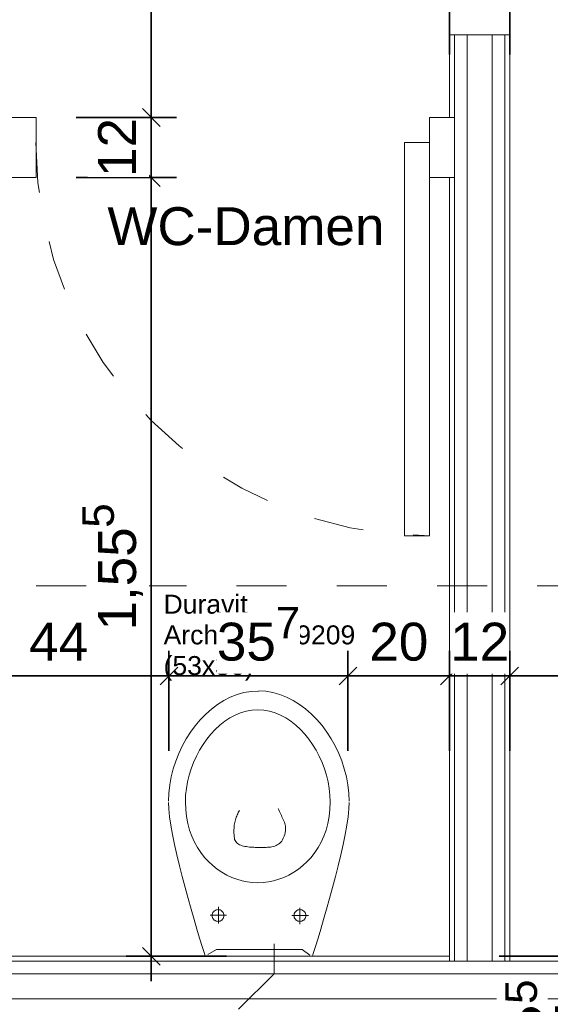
# Model space of a CAD drawing. Header units: metres. Extents: x -13 to 93, y -119 to 25.
# Tile 679 of 705: x 31.14 to 32.2, y -25.29 to -23.32. Entities that reach past the tile are written whole.
import ezdxf

# ---------------------------------------------------------------- set-up
doc = ezdxf.new("R2010")
doc.units = ezdxf.units.M
doc.header["$LTSCALE"] = 0.00508
doc.header["$PDMODE"] = 1
doc.header["$PDSIZE"] = -2
doc.linetypes.add('STYLE_05', pattern=[0.19684, 0.069505, -0.127335])
doc.linetypes.add('STYLE_06', pattern=[1.0537, 0.590515, -0.19684, 0.069505, -0.19684])
doc.layers.get('0').update_dxf_attribs({"lineweight": 18})
for name, color, linetype, lineweight in [('3-4-0 Innenwände', 7, 'Continuous', 35), ('3-4-2-2 NTragIW GK', 7, 'Continuous', 35), ('3-4-4 ITüren', 7, 'Continuous', 25), ('3-4-5 IWBekleidungen', 7, 'Continuous', 25), ('4-1-1 Abwasseranlgn', 7, 'Continuous', 25), ('4-1-2-1 Sanitärobjekte', 7, 'Continuous', 25), ('Bemaßung', 7, 'Continuous', 18), ('Plan-Achsen-Fassade', 1, 'STYLE_06', 18), ('Plan-Text', 7, 'Continuous', 13), ('Plan-Text-Kerne', 7, 'Continuous', 13)]:
    doc.layers.add(name, color=color, linetype=linetype, lineweight=lineweight)
doc.layers.get('0').freeze()
doc.styles.add('Arial', font='ARIAL.TTF')
doc.dimstyles.new('MTZ_200', dxfattribs={"dimtxt": 0.075762, "dimasz": 0.000706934, "dimexe": 0.001, "dimexo": 0.003, "dimgap": 0.0001, "dimtad": 1, "dimdec": 4, "dimzin": 11, "dimtxsty": 'Arial', "dimblk": 'VW_SLASH', "dimcen": 0, "dimdle": 0.001, "dimazin": 0, "dimtfac": 1, "dimtdec": 4, "dimtix": 1, "dimtmove": 0, "dimatfit": 0, "dimldrblk": 'VW_FILLEDARROW', "dimfxl": 0, "dimfrac": 2, "dimtolj": 1, "dimtzin": 11, "dimarcsym": 0})

# ---------------------------------------------------------------- blocks, each defined once
blk = doc.blocks.new('*U73')
at = {"layer": '4-1-2-1 Sanitärobjekte', "color": 7, "lineweight": 18}
for p, q in [((-0.07, 0.5107), (-0.057, 0.5173)), ((-0.057, 0.5173), (-0.0435, 0.5226)), ((-0.0435, 0.5226), (-0.0297, 0.5265)), ((-0.0297, 0.5265), (-0.0155, 0.5289)), ((-0.0155, 0.5289), (-0.001, 0.5297)), ((0.0138, 0.5292), (-0.0006, 0.53)), ((0.0281, 0.5268), (0.0138, 0.5292)), ((0.042, 0.5229), (0.0281, 0.5268)), ((0.0555, 0.5175), (0.042, 0.5229)), ((0.0686, 0.5109), (0.0555, 0.5175)), ((-0.106, 0.4836), (-0.0946, 0.4938)), ((-0.0946, 0.4938), (-0.0826, 0.5028)), ((-0.0826, 0.5028), (-0.07, 0.5107)), ((-0.0137, 0.4917), (-0.0252, 0.4896)), ((-0.002, 0.4924), (-0.0137, 0.4917)), ((-0.002, 0.4924), (0.0097, 0.4917)), ((0.0097, 0.4917), (0.0211, 0.4896)), ((0.0813, 0.503), (0.0686, 0.5109)), ((0.0934, 0.4939), (0.0813, 0.503)), ((0.105, 0.4838), (0.0934, 0.4939)), ((-0.127, 0.4605), (-0.1168, 0.4725)), ((-0.1168, 0.4725), (-0.106, 0.4836)), ((-0.0578, 0.476), (-0.0679, 0.4693)), ((-0.0473, 0.4817), (-0.0578, 0.476)), ((-0.0364, 0.4862), (-0.0473, 0.4817)), ((-0.0252, 0.4896), (-0.0364, 0.4862)), ((0.0211, 0.4896), (0.0323, 0.4862)), ((0.0323, 0.4862), (0.0432, 0.4817)), ((0.0432, 0.4817), (0.0537, 0.476)), ((0.0537, 0.476), (0.0639, 0.4693)), ((0.1159, 0.4727), (0.105, 0.4838)), ((0.1261, 0.4607), (0.1159, 0.4727)), ((-0.1364, 0.4477), (-0.127, 0.4605)), ((-0.0869, 0.453), (-0.0956, 0.4436)), ((-0.0776, 0.4616), (-0.0869, 0.453)), ((-0.0679, 0.4693), (-0.0776, 0.4616)), ((0.0639, 0.4693), (0.0736, 0.4616)), ((0.0736, 0.4616), (0.0828, 0.453)), ((0.0828, 0.453), (0.0915, 0.4436)), ((0.1357, 0.4478), (0.1261, 0.4607)), ((-0.1528, 0.4199), (-0.145, 0.4341)), ((-0.145, 0.4341), (-0.1364, 0.4477)), ((-0.1037, 0.4335), (-0.1113, 0.4227)), ((-0.0956, 0.4436), (-0.1037, 0.4335)), ((0.0915, 0.4436), (0.0997, 0.4335)), ((0.0997, 0.4335), (0.1073, 0.4227)), ((0.1444, 0.4342), (0.1357, 0.4478)), ((0.1523, 0.42), (0.1444, 0.4342)), ((-0.1597, 0.4052), (-0.1528, 0.4199)), ((-0.1113, 0.4227), (-0.1183, 0.4113)), ((0.1073, 0.4227), (0.1142, 0.4113)), ((0.1594, 0.4052), (0.1523, 0.42)), ((-0.1657, 0.3899), (-0.1597, 0.4052)), ((-0.1245, 0.3994), (-0.1301, 0.3871)), ((-0.1183, 0.4113), (-0.1245, 0.3994)), ((0.1142, 0.4113), (0.1205, 0.3994)), ((0.1205, 0.3994), (0.1261, 0.3871)), ((0.1655, 0.39), (0.1594, 0.4052)), ((-0.1747, 0.3583), (-0.1707, 0.3743)), ((-0.1707, 0.3743), (-0.1657, 0.3899)), ((-0.1349, 0.3744), (-0.139, 0.3614)), ((-0.1301, 0.3871), (-0.1349, 0.3744)), ((0.1261, 0.3871), (0.1309, 0.3744)), ((0.1309, 0.3744), (0.1349, 0.3614)), ((0.1705, 0.3743), (0.1655, 0.39)), ((0.1746, 0.3583), (0.1705, 0.3743)), ((-0.1776, 0.3421), (-0.1747, 0.3583)), ((-0.139, 0.3614), (-0.1422, 0.3483)), ((0.1349, 0.3614), (0.1381, 0.3483)), ((0.1776, 0.3422), (0.1746, 0.3583)), ((-0.1794, 0.3258), (-0.1776, 0.3421)), ((-0.1445, 0.335), (-0.146, 0.3217)), ((-0.1422, 0.3483), (-0.1445, 0.335)), ((0.1381, 0.3483), (0.1405, 0.335)), ((0.1405, 0.335), (0.1419, 0.3217)), ((0.1794, 0.3258), (0.1776, 0.3422)), ((-0.18, 0.3095), (-0.1794, 0.3258)), ((-0.146, 0.3217), (-0.1464, 0.3084)), ((0.1419, 0.3217), (0.1424, 0.3084)), ((0.18, 0.3095), (0.1794, 0.3258)), ((-0.18, 0.3074), (-0.1794, 0.2942)), ((-0.1464, 0.3084), (-0.1459, 0.2933)), ((0.0386, 0.2953), (0.0398, 0.2922)), ((0.1424, 0.3084), (0.1418, 0.2933)), ((0.18, 0.3074), (0.1794, 0.2942)), ((-0.1794, 0.2942), (-0.1779, 0.2788)), ((-0.1779, 0.2788), (-0.1753, 0.2617)), ((-0.1459, 0.2933), (-0.1443, 0.2789)), ((-0.1443, 0.2789), (-0.1417, 0.2651)), ((-0.0458, 0.2751), (-0.045, 0.2776)), ((-0.045, 0.2776), (-0.0441, 0.28)), ((-0.0441, 0.28), (-0.0431, 0.2824)), ((-0.0431, 0.2824), (-0.0421, 0.2847)), ((-0.0421, 0.2847), (-0.041, 0.2869)), ((-0.041, 0.2869), (-0.0398, 0.2891)), ((-0.0398, 0.2891), (-0.0386, 0.2913)), ((0.0398, 0.2922), (0.041, 0.2892)), ((0.041, 0.2892), (0.0423, 0.2864)), ((0.0423, 0.2864), (0.0436, 0.2836)), ((0.0436, 0.2836), (0.0449, 0.2809)), ((0.0449, 0.2809), (0.0462, 0.2783)), ((0.0462, 0.2783), (0.0475, 0.2757)), ((0.0475, 0.2757), (0.0487, 0.2731)), ((0.1402, 0.2789), (0.1376, 0.2651)), ((0.1418, 0.2933), (0.1402, 0.2789)), ((0.1779, 0.2788), (0.1753, 0.2617)), ((0.1794, 0.2942), (0.1779, 0.2788)), ((-0.1753, 0.2617), (-0.172, 0.2431)), ((-0.1417, 0.2651), (-0.1381, 0.2521)), ((-0.0497, 0.2526), (-0.0495, 0.2557)), ((-0.0495, 0.2557), (-0.0492, 0.2587)), ((-0.0492, 0.2587), (-0.0489, 0.2617)), ((-0.0489, 0.2617), (-0.0485, 0.2645)), ((-0.0485, 0.2645), (-0.0479, 0.2673)), ((-0.0479, 0.2673), (-0.0473, 0.27)), ((-0.0473, 0.27), (-0.0466, 0.2726)), ((-0.0466, 0.2726), (-0.0458, 0.2751)), ((0.0487, 0.2731), (0.0499, 0.2705)), ((0.0499, 0.2705), (0.0509, 0.2679)), ((0.0509, 0.2679), (0.0517, 0.2652)), ((0.0517, 0.2652), (0.0524, 0.2625)), ((0.0524, 0.2625), (0.0529, 0.2597)), ((0.0529, 0.2597), (0.0532, 0.2567)), ((0.0532, 0.2567), (0.0532, 0.2537)), ((0.1376, 0.2651), (0.1341, 0.2521)), ((0.1753, 0.2617), (0.172, 0.2431)), ((-0.172, 0.2431), (-0.168, 0.2232)), ((-0.1381, 0.2521), (-0.1337, 0.2397)), ((-0.1337, 0.2397), (-0.1284, 0.2281)), ((-0.0497, 0.2494), (-0.0497, 0.2526)), ((-0.0497, 0.2461), (-0.0497, 0.2494)), ((-0.0495, 0.2428), (-0.0497, 0.2461)), ((-0.0492, 0.2393), (-0.0495, 0.2428)), ((-0.0488, 0.2357), (-0.0492, 0.2393)), ((0.0504, 0.2397), (0.0488, 0.2357)), ((0.0516, 0.2435), (0.0504, 0.2397)), ((0.0525, 0.2471), (0.0516, 0.2435)), ((0.053, 0.2505), (0.0525, 0.2471)), ((0.0532, 0.2537), (0.053, 0.2505)), ((0.1296, 0.2397), (0.1244, 0.2281)), ((0.1341, 0.2521), (0.1296, 0.2397)), ((0.172, 0.2431), (0.168, 0.2232)), ((-0.168, 0.2232), (-0.1634, 0.2024)), ((-0.1284, 0.2281), (-0.1224, 0.2172)), ((-0.1224, 0.2172), (-0.1157, 0.207)), ((-0.0483, 0.2332), (-0.0488, 0.2357)), ((-0.0474, 0.231), (-0.0483, 0.2332)), ((-0.0462, 0.229), (-0.0474, 0.231)), ((-0.0447, 0.2272), (-0.0462, 0.229)), ((-0.0429, 0.2256), (-0.0447, 0.2272)), ((-0.0408, 0.2242), (-0.0429, 0.2256)), ((-0.0386, 0.2229), (-0.0408, 0.2242)), ((-0.0361, 0.2219), (-0.0386, 0.2229)), ((-0.0335, 0.2209), (-0.0361, 0.2219)), ((-0.0307, 0.2202), (-0.0335, 0.2209)), ((-0.0279, 0.2195), (-0.0307, 0.2202)), ((-0.0249, 0.219), (-0.0279, 0.2195)), ((-0.0219, 0.2185), (-0.0249, 0.219)), ((-0.0189, 0.2182), (-0.0219, 0.2185)), ((-0.0159, 0.2179), (-0.0189, 0.2182)), ((-0.0129, 0.2177), (-0.0159, 0.2179)), ((-0.01, 0.2176), (-0.0129, 0.2177)), ((-0.0072, 0.2175), (-0.01, 0.2176)), ((-0.0046, 0.2175), (-0.0072, 0.2175)), ((-0.002, 0.2175), (-0.0046, 0.2175)), ((0.0005, 0.2175), (-0.002, 0.2175)), ((0.0031, 0.2174), (0.0005, 0.2175)), ((0.0058, 0.2174), (0.0031, 0.2174)), ((0.0086, 0.2174), (0.0058, 0.2174)), ((0.0115, 0.2174), (0.0086, 0.2174)), ((0.0144, 0.2174), (0.0115, 0.2174)), ((0.0173, 0.2176), (0.0144, 0.2174)), ((0.0203, 0.2178), (0.0173, 0.2176)), ((0.0232, 0.2181), (0.0203, 0.2178)), ((0.0261, 0.2186), (0.0232, 0.2181)), ((0.0289, 0.2193), (0.0261, 0.2186)), ((0.0316, 0.2201), (0.0289, 0.2193)), ((0.0343, 0.2211), (0.0316, 0.2201)), ((0.0369, 0.2224), (0.0343, 0.2211)), ((0.0393, 0.2239), (0.0369, 0.2224)), ((0.0416, 0.2256), (0.0393, 0.2239)), ((0.0437, 0.2277), (0.0416, 0.2256)), ((0.0456, 0.23), (0.0437, 0.2277)), ((0.0473, 0.2327), (0.0456, 0.23)), ((0.0488, 0.2357), (0.0473, 0.2327)), ((0.1184, 0.2172), (0.1116, 0.207)), ((0.1244, 0.2281), (0.1184, 0.2172)), ((0.168, 0.2232), (0.1634, 0.2024)), ((-0.1634, 0.2024), (-0.1582, 0.1809)), ((-0.1157, 0.207), (-0.1083, 0.1976)), ((-0.1083, 0.1976), (-0.1004, 0.189)), ((0.1043, 0.1976), (0.0963, 0.189)), ((0.1116, 0.207), (0.1043, 0.1976)), ((0.1634, 0.2024), (0.1582, 0.1809)), ((-0.1582, 0.1809), (-0.1528, 0.1591)), ((-0.1004, 0.189), (-0.0919, 0.1811)), ((-0.0919, 0.1811), (-0.083, 0.174)), ((0.0879, 0.1811), (0.0789, 0.174)), ((0.0963, 0.189), (0.0879, 0.1811)), ((0.1582, 0.1809), (0.1528, 0.1591)), ((-0.1528, 0.1591), (-0.147, 0.1372)), ((-0.083, 0.174), (-0.0737, 0.1677)), ((-0.0737, 0.1677), (-0.064, 0.1622)), ((-0.064, 0.1622), (-0.054, 0.1575)), ((-0.054, 0.1575), (-0.0439, 0.1537)), ((0.05, 0.1575), (0.0398, 0.1537)), ((0.0599, 0.1622), (0.05, 0.1575)), ((0.0696, 0.1677), (0.0599, 0.1622)), ((0.0789, 0.174), (0.0696, 0.1677)), ((0.1528, 0.1591), (0.147, 0.1372)), ((-0.0439, 0.1537), (-0.0335, 0.1507)), ((-0.0335, 0.1507), (-0.023, 0.1485)), ((-0.023, 0.1485), (-0.0125, 0.1472)), ((-0.0125, 0.1472), (-0.002, 0.1468)), ((0.0085, 0.1472), (-0.002, 0.1468)), ((0.019, 0.1485), (0.0085, 0.1472)), ((0.0294, 0.1507), (0.019, 0.1485)), ((0.0398, 0.1537), (0.0294, 0.1507)), ((-0.147, 0.1372), (-0.1411, 0.1154)), ((0.147, 0.1372), (0.1411, 0.1154)), ((-0.1411, 0.1154), (-0.1351, 0.0942)), ((-0.0803, 0.0989), (-0.0803, 0.0658)), ((0.1411, 0.1154), (0.1351, 0.0942)), ((-0.1351, 0.0942), (-0.1293, 0.0737)), ((-0.0648, 0.0822), (-0.097, 0.0822)), ((-0.0929, 0.0835), (-0.0931, 0.0814)), ((-0.0931, 0.0814), (-0.0929, 0.0794)), ((-0.0924, 0.0854), (-0.0929, 0.0835)), ((-0.0929, 0.0794), (-0.0924, 0.0774)), ((-0.0915, 0.0873), (-0.0924, 0.0854)), ((-0.0903, 0.089), (-0.0915, 0.0873)), ((-0.0889, 0.0904), (-0.0903, 0.089)), ((-0.0872, 0.0916), (-0.0889, 0.0904)), ((-0.0853, 0.0925), (-0.0872, 0.0916)), ((-0.0833, 0.093), (-0.0853, 0.0925)), ((-0.0813, 0.0932), (-0.0833, 0.093)), ((-0.0792, 0.093), (-0.0813, 0.0932)), ((-0.0772, 0.0925), (-0.0792, 0.093)), ((-0.0754, 0.0916), (-0.0772, 0.0925)), ((-0.0737, 0.0904), (-0.0754, 0.0916)), ((-0.0722, 0.089), (-0.0737, 0.0904)), ((-0.071, 0.0873), (-0.0722, 0.089)), ((-0.0702, 0.0854), (-0.071, 0.0873)), ((-0.0696, 0.0835), (-0.0702, 0.0854)), ((-0.0702, 0.0774), (-0.0696, 0.0794)), ((-0.0695, 0.0814), (-0.0696, 0.0835)), ((-0.0696, 0.0794), (-0.0695, 0.0814)), ((0.0988, 0.0812), (0.0655, 0.0812)), ((0.0703, 0.0835), (0.0701, 0.0814)), ((0.0701, 0.0814), (0.0703, 0.0794)), ((0.0708, 0.0854), (0.0703, 0.0835)), ((0.0703, 0.0794), (0.0708, 0.0774)), ((0.0717, 0.0873), (0.0708, 0.0854)), ((0.0729, 0.089), (0.0717, 0.0873)), ((0.0743, 0.0904), (0.0729, 0.089)), ((0.076, 0.0916), (0.0743, 0.0904)), ((0.0779, 0.0925), (0.076, 0.0916)), ((0.0799, 0.093), (0.0779, 0.0925)), ((0.0819, 0.0932), (0.0799, 0.093)), ((0.084, 0.093), (0.0819, 0.0932)), ((0.082, 0.0971), (0.082, 0.0643)), ((0.086, 0.0925), (0.084, 0.093)), ((0.0878, 0.0916), (0.086, 0.0925)), ((0.0895, 0.0904), (0.0878, 0.0916)), ((0.091, 0.089), (0.0895, 0.0904)), ((0.0922, 0.0873), (0.091, 0.089)), ((0.093, 0.0854), (0.0922, 0.0873)), ((0.0936, 0.0835), (0.093, 0.0854)), ((0.093, 0.0774), (0.0936, 0.0794)), ((0.0938, 0.0814), (0.0936, 0.0835)), ((0.0936, 0.0794), (0.0938, 0.0814)), ((0.1351, 0.0942), (0.1293, 0.0737)), ((-0.1293, 0.0737), (-0.1235, 0.0543)), ((-0.0924, 0.0774), (-0.0915, 0.0756)), ((-0.0915, 0.0756), (-0.0903, 0.0739)), ((-0.0903, 0.0739), (-0.0889, 0.0724)), ((-0.0889, 0.0724), (-0.0872, 0.0713)), ((-0.0872, 0.0713), (-0.0853, 0.0704)), ((-0.0853, 0.0704), (-0.0833, 0.0699)), ((-0.0833, 0.0699), (-0.0813, 0.0697)), ((-0.0813, 0.0697), (-0.0792, 0.0699)), ((-0.0792, 0.0699), (-0.0772, 0.0704)), ((-0.0772, 0.0704), (-0.0754, 0.0713)), ((-0.0754, 0.0713), (-0.0737, 0.0724)), ((-0.0737, 0.0724), (-0.0722, 0.0739)), ((-0.0722, 0.0739), (-0.071, 0.0756)), ((-0.071, 0.0756), (-0.0702, 0.0774)), ((0.0708, 0.0774), (0.0717, 0.0756)), ((0.0717, 0.0756), (0.0729, 0.0739)), ((0.0729, 0.0739), (0.0743, 0.0724)), ((0.0743, 0.0724), (0.076, 0.0713)), ((0.076, 0.0713), (0.0779, 0.0704)), ((0.0779, 0.0704), (0.0799, 0.0699)), ((0.0799, 0.0699), (0.0819, 0.0697)), ((0.0819, 0.0697), (0.084, 0.0699)), ((0.084, 0.0699), (0.086, 0.0704)), ((0.086, 0.0704), (0.0878, 0.0713)), ((0.0878, 0.0713), (0.0895, 0.0724)), ((0.0895, 0.0724), (0.091, 0.0739)), ((0.091, 0.0739), (0.0922, 0.0756)), ((0.0922, 0.0756), (0.093, 0.0774)), ((0.1293, 0.0737), (0.1235, 0.0543)), ((-0.1235, 0.0543), (-0.1181, 0.0363)), ((0.1235, 0.0543), (0.1181, 0.0363)), ((-0.1181, 0.0363), (-0.1131, 0.0198)), ((-0.1131, 0.0198), (-0.1085, 0.0053)), ((0.1131, 0.0198), (0.1085, 0.0053)), ((0.1181, 0.0363), (0.1131, 0.0198)), ((-0.1085, 0.0053), (-0.1069, 0)), ((-0.1069, 0), (0.1069, 0)), ((-0.0845, 0.0136), (-0.1018, 0.0035)), ((0.0863, 0.0136), (-0.0845, 0.0136)), ((0.1016, 0.0025), (0.0863, 0.0136)), ((0.1085, 0.0053), (0.1069, 0))]:
    blk.add_line(p, q, dxfattribs=at)
blk = doc.blocks.new('wc_duravit_architec_019209')
at = {"layer": '4-1-2-1 Sanitärobjekte', "color": 7}
blk.add_blockref('*U73', (0, 0), dxfattribs=at)
at = {"layer": 'Plan-Text', "insert": (-0.19, 0.7221), "char_height": 0.037881, "attachment_point": 1, "line_spacing_factor": 0.970546, "style": 'Arial'}
blk.add_mtext('{\\C7;\\lDuravit\\PArchitec 019209\\P(53x36)}', dxfattribs=at)
blk = doc.blocks.new('*U205')
at = {"layer": '3-4-4 ITüren', "color": 7, "linetype": 'Continuous', "lineweight": 18}
for points in [[(-2.225, -5.565), (-2.225, -5.685), (-2.275, -5.685), (-2.275, -5.565)], [(-1.49, -5.615), (-1.44, -5.615), (-1.44, -6.4001), (-1.49, -6.4001)]]:
    blk.add_lwpolyline(points, close=True, dxfattribs=at)
at = {"layer": '3-4-4 ITüren', "color": 7, "linetype": 'STYLE_05', "lineweight": 18}
blk.add_arc((-1.44, -5.615), 0.7851, 180, 270, dxfattribs=at)
at = {"color": 7, "linetype": 'Continuous', "lineweight": 18}
blk.add_wipeout([(-1.39, -5.565), (-1.39, -5.685), (-1.44, -5.685), (-1.44, -5.565)], dxfattribs=at).dxf.layer = '3-4-4 ITüren'
at = {"layer": '3-4-4 ITüren', "color": 7, "linetype": 'Continuous', "lineweight": 18}
blk.add_lwpolyline([(-1.39, -5.565), (-1.39, -5.685), (-1.44, -5.685), (-1.44, -5.565)], close=True, dxfattribs=at)
blk = doc.blocks.new('*U206')
at = {"layer": '3-4-4 ITüren', "color": 7, "linetype": 'Continuous', "lineweight": 18}
for points in [[(-1.35, -4.565), (-0.5649, -4.565), (-0.5649, -4.615), (-1.35, -4.615)], [(-1.4, -5.35), (-1.28, -5.35), (-1.28, -5.4), (-1.4, -5.4)]]:
    blk.add_lwpolyline(points, close=True, dxfattribs=at)
at = {"layer": '3-4-4 ITüren', "color": 7, "linetype": 'STYLE_05', "lineweight": 18}
blk.add_arc((-1.35, -4.565), 0.7851, 270, 0, dxfattribs=at)
at = {"color": 7, "linetype": 'Continuous', "lineweight": 18}
blk.add_wipeout([(-1.4, -4.515), (-1.28, -4.515), (-1.28, -4.565), (-1.4, -4.565)], dxfattribs=at).dxf.layer = '3-4-4 ITüren'
at = {"layer": '3-4-4 ITüren', "color": 7, "linetype": 'Continuous', "lineweight": 18}
blk.add_lwpolyline([(-1.4, -4.515), (-1.28, -4.515), (-1.28, -4.565), (-1.4, -4.565)], close=True, dxfattribs=at)
blk = doc.blocks.new('*D209')
at = {"layer": 'Bemaßung', "color": 0, "linetype": 'Continuous', "lineweight": -2}
for p, q in [((-1.1509, -7.19), (-1.1509, -7.24)), ((-1.3009, -7.24), (-1.1009, -7.24)), ((-1.1509, -7.24), (-1.1509, -7.465)), ((-1.0009, -7.465), (-1.2009, -7.465)), ((-1.1509, -7.465), (-1.1509, -7.515))]:
    blk.add_line(p, q, dxfattribs=at)
at = {"layer": 'Bemaßung', "color": 0, "linetype": 'Continuous', "lineweight": 20}
for p, q in [((-1.1332, -7.2577), (-1.1685, -7.2223)), ((-1.1685, -7.4473), (-1.1332, -7.4827))]:
    blk.add_line(p, q, dxfattribs=at)
at = {"layer": 'Defpoints', "color": 0, "lineweight": 0}
for p in [(-1.6387, -7.24), (-1.1509, -7.24), (-0.155, -7.465)]:
    blk.add_point(p, dxfattribs=at)
at = {"color": 0, "linetype": 'Continuous', "lineweight": -2}
blk.add_wipeout([(-1.1555, -7.4526), (-1.1555, -7.3351), (-1.2776, -7.3351), (-1.2776, -7.4526)], dxfattribs=at).dxf.layer = 'Bemaßung'
at = {"layer": 'Bemaßung', "color": 0, "insert": (-1.257, -7.4526), "char_height": 0.07576, "attachment_point": 1, "rotation": 90, "line_spacing_factor": 0.967741, "style": 'Arial'}
blk.add_mtext('22', dxfattribs=at)
at = {"color": 0, "linetype": 'Continuous', "lineweight": -2}
blk.add_wipeout([(-1.2045, -7.3353), (-1.2045, -7.2863), (-1.3058, -7.2863), (-1.3058, -7.3353)], dxfattribs=at).dxf.layer = 'Bemaßung'
at = {"layer": 'Bemaßung', "color": 0, "insert": (-1.2887, -7.3108), "char_height": 0.0631, "attachment_point": 2, "rotation": 90, "line_spacing_factor": 0.967741, "style": 'Arial'}
blk.add_mtext('5', dxfattribs=at)
blk = doc.blocks.new('VW_FILLEDARROW')
at = {"color": 0, "lineweight": -2}
blk.add_solid([(0, 0), (0, 0), (0, 0)], dxfattribs=at)
blk = doc.blocks.new('VW_SLASH')
at = {"color": 0, "linetype": 'ByBlock', "lineweight": -2}
blk.add_line((0, 0), (-1, 0), dxfattribs=at)
at = {"color": 0, "linetype": 'ByBlock', "lineweight": 20}
blk.add_line((0, 0), (0, 0), dxfattribs=at)
blk = doc.blocks.new('*D215')
at = {"layer": 'Bemaßung', "color": 0, "linetype": 'Continuous', "lineweight": -2}
for p, q in [((-1.995, -5.685), (-1.995, -5.635)), ((-2.145, -5.685), (-1.945, -5.685)), ((-1.995, -7.24), (-1.995, -5.685)), ((-1.845, -7.24), (-2.045, -7.24)), ((-1.995, -7.29), (-1.995, -7.24))]:
    blk.add_line(p, q, dxfattribs=at)
at = {"layer": 'Bemaßung', "color": 0, "linetype": 'Continuous', "lineweight": 20}
for p, q in [((-1.9773, -5.7027), (-2.0127, -5.6673)), ((-2.0127, -7.2223), (-1.9773, -7.2577))]:
    blk.add_line(p, q, dxfattribs=at)
at = {"layer": 'Defpoints', "color": 0, "lineweight": 0}
for p in [(-2.25, -5.685), (-1.995, -7.24), (-1.5437, -7.24)]:
    blk.add_point(p, dxfattribs=at)
at = {"color": 0, "linetype": 'Continuous', "lineweight": -2}
blk.add_wipeout([(-1.9996, -6.5894), (-1.9996, -6.3837), (-2.1217, -6.3837), (-2.1217, -6.5894)], dxfattribs=at).dxf.layer = 'Bemaßung'
at = {"layer": 'Bemaßung', "color": 0, "insert": (-2.1012, -6.5894), "char_height": 0.07576, "attachment_point": 1, "rotation": 90, "line_spacing_factor": 0.967741, "style": 'Arial'}
blk.add_mtext('1,55', dxfattribs=at)
at = {"color": 0, "linetype": 'Continuous', "lineweight": -2}
blk.add_wipeout([(-2.0487, -6.3844), (-2.0487, -6.3353), (-2.1499, -6.3353), (-2.1499, -6.3844)], dxfattribs=at).dxf.layer = 'Bemaßung'
at = {"layer": 'Bemaßung', "color": 0, "insert": (-2.1328, -6.3598), "char_height": 0.0631, "attachment_point": 2, "rotation": 90, "line_spacing_factor": 0.967741, "style": 'Arial'}
blk.add_mtext('5', dxfattribs=at)
blk = doc.blocks.new('*D216')
at = {"layer": 'Bemaßung', "color": 0, "linetype": 'Continuous', "lineweight": -2}
for p, q in [((-1.6026, -6.83), (-1.6026, -6.63)), ((-1.4, -6.83), (-1.4, -6.63)), ((-1.6026, -6.68), (-1.6526, -6.68)), ((-1.4, -6.68), (-1.6026, -6.68)), ((-1.35, -6.68), (-1.4, -6.68))]:
    blk.add_line(p, q, dxfattribs=at)
at = {"layer": 'Bemaßung', "color": 0, "linetype": 'Continuous', "lineweight": 20}
for p, q in [((-1.5849, -6.6623), (-1.6203, -6.6977)), ((-1.4177, -6.6977), (-1.3823, -6.6623))]:
    blk.add_line(p, q, dxfattribs=at)
at = {"layer": 'Defpoints', "color": 0, "lineweight": 0}
for p in [(-1.4, -6.68), (-1.6026, -6.9612), (-1.4, -7.24)]:
    blk.add_point(p, dxfattribs=at)
at = {"color": 0, "linetype": 'Continuous', "lineweight": -2}
blk.add_wipeout([(-1.56, -6.6754), (-1.4426, -6.6754), (-1.4426, -6.5533), (-1.56, -6.5533)], dxfattribs=at).dxf.layer = 'Bemaßung'
at = {"layer": 'Bemaßung', "color": 0, "insert": (-1.56, -6.5738), "char_height": 0.07576, "attachment_point": 1, "line_spacing_factor": 0.967741, "style": 'Arial'}
blk.add_mtext('20', dxfattribs=at)
blk = doc.blocks.new('*D218')
at = {"layer": 'Bemaßung', "color": 0, "linetype": 'Continuous', "lineweight": -2}
for p, q in [((-1.995, -4.525), (-1.995, -4.475)), ((-1.845, -4.525), (-2.045, -4.525)), ((-1.995, -5.565), (-1.995, -4.525)), ((-2.145, -5.565), (-1.945, -5.565)), ((-1.995, -5.615), (-1.995, -5.565))]:
    blk.add_line(p, q, dxfattribs=at)
at = {"layer": 'Bemaßung', "color": 0, "linetype": 'Continuous', "lineweight": 20}
for p, q in [((-1.9773, -4.5427), (-2.0127, -4.5073)), ((-2.0127, -5.5473), (-1.9773, -5.5827))]:
    blk.add_line(p, q, dxfattribs=at)
at = {"layer": 'Defpoints', "color": 0, "lineweight": 0}
for p in [(-1.8941, -4.525), (-2.275, -5.565), (-1.995, -5.565)]:
    blk.add_point(p, dxfattribs=at)
at = {"color": 0, "linetype": 'Continuous', "lineweight": -2}
blk.add_wipeout([(-1.9996, -5.1477), (-1.9996, -4.942), (-2.1217, -4.942), (-2.1217, -5.1477)], dxfattribs=at).dxf.layer = 'Bemaßung'
at = {"layer": 'Bemaßung', "color": 0, "insert": (-2.1012, -5.1477), "char_height": 0.07576, "attachment_point": 1, "rotation": 90, "line_spacing_factor": 0.967741, "style": 'Arial'}
blk.add_mtext('1,04', dxfattribs=at)
blk = doc.blocks.new('*D219')
at = {"layer": 'Bemaßung', "color": 0, "linetype": 'Continuous', "lineweight": -2}
for p, q in [((-3.3, -5.4393), (-3.3, -5.2393)), ((-1.4, -5.4393), (-1.4, -5.2393)), ((-3.3, -5.2893), (-3.35, -5.2893)), ((-1.4, -5.2893), (-3.3, -5.2893)), ((-1.35, -5.2893), (-1.4, -5.2893))]:
    blk.add_line(p, q, dxfattribs=at)
at = {"layer": 'Bemaßung', "color": 0, "linetype": 'Continuous', "lineweight": 20}
for p, q in [((-3.2823, -5.2716), (-3.3177, -5.307)), ((-1.4177, -5.307), (-1.3823, -5.2716))]:
    blk.add_line(p, q, dxfattribs=at)
at = {"layer": 'Defpoints', "color": 0, "lineweight": 0}
for p in [(-1.4, -5.2893), (-3.3, -5.7206), (-1.4, -5.7506)]:
    blk.add_point(p, dxfattribs=at)
at = {"color": 0, "linetype": 'Continuous', "lineweight": -2}
blk.add_wipeout([(-2.4527, -5.2846), (-2.247, -5.2846), (-2.247, -5.1626), (-2.4527, -5.1626)], dxfattribs=at).dxf.layer = 'Bemaßung'
at = {"layer": 'Bemaßung', "color": 0, "insert": (-2.4527, -5.1831), "char_height": 0.07576, "attachment_point": 1, "line_spacing_factor": 0.967741, "style": 'Arial'}
blk.add_mtext('1,90', dxfattribs=at)
blk = doc.blocks.new('*D220')
at = {"layer": 'Bemaßung', "color": 0, "linetype": 'Continuous', "lineweight": -2}
for p, q in [((-2.4, -6.53), (-2.4, -6.73)), ((-1.9599, -6.83), (-1.9599, -6.63)), ((-2.35, -6.68), (-2.4, -6.68)), ((-2.4, -6.68), (-1.9599, -6.68)), ((-1.9599, -6.68), (-2.0099, -6.68))]:
    blk.add_line(p, q, dxfattribs=at)
at = {"layer": 'Bemaßung', "color": 0, "linetype": 'Continuous', "lineweight": 20}
for p, q in [((-2.3823, -6.6623), (-2.4177, -6.6977)), ((-1.9776, -6.6977), (-1.9422, -6.6623))]:
    blk.add_line(p, q, dxfattribs=at)
at = {"layer": 'Defpoints', "color": 0, "lineweight": 0}
for p in [(-2.4, -6.63), (-2.4, -6.68), (-1.9599, -6.9458)]:
    blk.add_point(p, dxfattribs=at)
at = {"color": 0, "linetype": 'Continuous', "lineweight": -2}
blk.add_wipeout([(-2.2387, -6.6754), (-2.1212, -6.6754), (-2.1212, -6.5533), (-2.2387, -6.5533)], dxfattribs=at).dxf.layer = 'Bemaßung'
at = {"layer": 'Bemaßung', "color": 0, "insert": (-2.2387, -6.5738), "char_height": 0.07576, "attachment_point": 1, "line_spacing_factor": 0.967741, "style": 'Arial'}
blk.add_mtext('44', dxfattribs=at)
blk = doc.blocks.new('*D223')
at = {"layer": 'Bemaßung', "color": 0, "linetype": 'Continuous', "lineweight": -2}
for p, q in [((-1.9599, -6.83), (-1.9599, -6.63)), ((-1.6026, -6.83), (-1.6026, -6.63)), ((-1.9099, -6.68), (-1.9599, -6.68)), ((-1.9599, -6.68), (-1.6026, -6.68)), ((-1.6026, -6.68), (-1.6526, -6.68))]:
    blk.add_line(p, q, dxfattribs=at)
at = {"layer": 'Bemaßung', "color": 0, "linetype": 'Continuous', "lineweight": 20}
for p, q in [((-1.9422, -6.6623), (-1.9776, -6.6977)), ((-1.6203, -6.6977), (-1.5849, -6.6623))]:
    blk.add_line(p, q, dxfattribs=at)
at = {"layer": 'Defpoints', "color": 0, "lineweight": 0}
for p in [(-1.9599, -6.68), (-1.6026, -6.7966), (-1.9599, -6.83)]:
    blk.add_point(p, dxfattribs=at)
at = {"color": 0, "linetype": 'Continuous', "lineweight": -2}
blk.add_wipeout([(-1.8642, -6.6754), (-1.7468, -6.6754), (-1.7468, -6.5533), (-1.8642, -6.5533)], dxfattribs=at).dxf.layer = 'Bemaßung'
at = {"layer": 'Bemaßung', "color": 0, "insert": (-1.8642, -6.5738), "char_height": 0.07576, "attachment_point": 1, "line_spacing_factor": 0.967741, "style": 'Arial'}
blk.add_mtext('35', dxfattribs=at)
at = {"color": 0, "linetype": 'Continuous', "lineweight": -2}
blk.add_wipeout([(-1.747, -6.6263), (-1.698, -6.6263), (-1.698, -6.5251), (-1.747, -6.5251)], dxfattribs=at).dxf.layer = 'Bemaßung'
at = {"layer": 'Bemaßung', "color": 0, "insert": (-1.7225, -6.5422), "char_height": 0.0631, "attachment_point": 2, "line_spacing_factor": 0.967741, "style": 'Arial'}
blk.add_mtext('7', dxfattribs=at)
blk = doc.blocks.new('*D224')
at = {"layer": 'Bemaßung', "color": 0, "linetype": 'Continuous', "lineweight": -2}
for p, q in [((-1.4, -6.83), (-1.4, -6.63)), ((-1.28, -6.83), (-1.28, -6.63)), ((-1.35, -6.68), (-1.4, -6.68)), ((-1.4, -6.68), (-1.28, -6.68)), ((-1.28, -6.68), (-1.33, -6.68))]:
    blk.add_line(p, q, dxfattribs=at)
at = {"layer": 'Bemaßung', "color": 0, "linetype": 'Continuous', "lineweight": 20}
for p, q in [((-1.3823, -6.6623), (-1.4177, -6.6977)), ((-1.2977, -6.6977), (-1.2623, -6.6623))]:
    blk.add_line(p, q, dxfattribs=at)
at = {"layer": 'Defpoints', "color": 0, "lineweight": 0}
for p in [(-1.28, -6.9612), (-1.4, -7.24)]:
    blk.add_point(p, dxfattribs=at)
at = {"color": 0, "linetype": 'Continuous', "lineweight": -2}
blk.add_wipeout([(-1.3987, -6.6754), (-1.2813, -6.6754), (-1.2813, -6.5533), (-1.3987, -6.5533)], dxfattribs=at).dxf.layer = 'Bemaßung'
at = {"layer": 'Defpoints', "color": 0, "lineweight": 0}
blk.add_point((-1.4, -6.68), dxfattribs=at)
at = {"layer": 'Bemaßung', "color": 0, "insert": (-1.3987, -6.5738), "char_height": 0.07576, "attachment_point": 1, "line_spacing_factor": 0.967741, "style": 'Arial'}
blk.add_mtext('12', dxfattribs=at)
blk = doc.blocks.new('*D225')
at = {"layer": 'Bemaßung', "color": 0, "linetype": 'Continuous', "lineweight": -2}
for p, q in [((-1.4, -5.4393), (-1.4, -5.2393)), ((-1.28, -5.4393), (-1.28, -5.2393)), ((-1.35, -5.2893), (-1.4, -5.2893)), ((-1.4, -5.2893), (-1.28, -5.2893)), ((-1.28, -5.2893), (-1.33, -5.2893))]:
    blk.add_line(p, q, dxfattribs=at)
at = {"layer": 'Bemaßung', "color": 0, "linetype": 'Continuous', "lineweight": 20}
for p, q in [((-1.3823, -5.2716), (-1.4177, -5.307)), ((-1.2977, -5.307), (-1.2623, -5.2716))]:
    blk.add_line(p, q, dxfattribs=at)
at = {"layer": 'Defpoints', "color": 0, "lineweight": 0}
for p in [(-1.4, -5.8706), (-1.28, -5.8706)]:
    blk.add_point(p, dxfattribs=at)
at = {"color": 0, "linetype": 'Continuous', "lineweight": -2}
blk.add_wipeout([(-1.3987, -5.2846), (-1.2813, -5.2846), (-1.2813, -5.1626), (-1.3987, -5.1626)], dxfattribs=at).dxf.layer = 'Bemaßung'
at = {"layer": 'Defpoints', "color": 0, "lineweight": 0}
blk.add_point((-1.4, -5.2893), dxfattribs=at)
at = {"layer": 'Bemaßung', "color": 0, "insert": (-1.3987, -5.1831), "char_height": 0.07576, "attachment_point": 1, "line_spacing_factor": 0.967741, "style": 'Arial'}
blk.add_mtext('12', dxfattribs=at)
blk = doc.blocks.new('*D226')
at = {"layer": 'Bemaßung', "color": 0, "linetype": 'Continuous', "lineweight": -2}
for p, q in [((-1.28, -5.4365), (-1.28, -5.2365)), ((0.04, -5.4365), (0.04, -5.2365)), ((-1.28, -5.2865), (-1.33, -5.2865)), ((0.04, -5.2865), (-1.28, -5.2865)), ((0.09, -5.2865), (0.04, -5.2865))]:
    blk.add_line(p, q, dxfattribs=at)
at = {"layer": 'Bemaßung', "color": 0, "linetype": 'Continuous', "lineweight": 20}
for p, q in [((-1.2623, -5.2688), (-1.2977, -5.3042)), ((0.0223, -5.3042), (0.0577, -5.2688))]:
    blk.add_line(p, q, dxfattribs=at)
at = {"layer": 'Defpoints', "color": 0, "lineweight": 0}
for p in [(0.04, -5.2865), (-1.28, -5.8706), (0.04, -5.9156)]:
    blk.add_point(p, dxfattribs=at)
at = {"color": 0, "linetype": 'Continuous', "lineweight": -2}
blk.add_wipeout([(-0.9327, -5.2818), (-0.727, -5.2818), (-0.727, -5.1598), (-0.9327, -5.1598)], dxfattribs=at).dxf.layer = 'Bemaßung'
at = {"layer": 'Bemaßung', "color": 0, "insert": (-0.9327, -5.1803), "char_height": 0.07576, "attachment_point": 1, "line_spacing_factor": 0.967741, "style": 'Arial'}
blk.add_mtext('1,32', dxfattribs=at)
blk = doc.blocks.new('*D227')
at = {"layer": 'Bemaßung', "color": 0, "linetype": 'Continuous', "lineweight": 20}
for p, q in [((-1.9773, -5.5827), (-2.0127, -5.5473)), ((-2.0127, -5.6673), (-1.9773, -5.7027))]:
    blk.add_line(p, q, dxfattribs=at)
at = {"layer": 'Bemaßung', "color": 0, "linetype": 'Continuous', "lineweight": -2}
for p, q in [((-2.145, -5.565), (-1.945, -5.565)), ((-1.995, -5.615), (-1.995, -5.565)), ((-1.995, -5.565), (-1.995, -5.685)), ((-1.995, -5.685), (-1.995, -5.635)), ((-2.145, -5.685), (-1.945, -5.685))]:
    blk.add_line(p, q, dxfattribs=at)
at = {"layer": 'Defpoints', "color": 0, "lineweight": 0}
for p in [(-2.275, -5.565), (-2.25, -5.685)]:
    blk.add_point(p, dxfattribs=at)
at = {"color": 0, "linetype": 'Continuous', "lineweight": -2}
blk.add_wipeout([(-1.9996, -5.6837), (-1.9996, -5.5663), (-2.1217, -5.5663), (-2.1217, -5.6837)], dxfattribs=at).dxf.layer = 'Bemaßung'
at = {"layer": 'Defpoints', "color": 0, "lineweight": 0}
blk.add_point((-1.995, -5.565), dxfattribs=at)
at = {"layer": 'Bemaßung', "color": 0, "insert": (-2.1012, -5.6837), "char_height": 0.07576, "attachment_point": 1, "rotation": 90, "line_spacing_factor": 0.967741, "style": 'Arial'}
blk.add_mtext('12', dxfattribs=at)
blk = doc.blocks.new('*D228')
at = {"layer": 'Bemaßung', "color": 0, "linetype": 'Continuous', "lineweight": -2}
for p, q in [((-1.28, -6.83), (-1.28, -6.63)), ((-0.1, -6.83), (-0.1, -6.63)), ((-1.28, -6.68), (-1.33, -6.68)), ((-0.1, -6.68), (-1.28, -6.68)), ((-0.05, -6.68), (-0.1, -6.68))]:
    blk.add_line(p, q, dxfattribs=at)
at = {"layer": 'Bemaßung', "color": 0, "linetype": 'Continuous', "lineweight": 20}
for p, q in [((-1.2623, -6.6623), (-1.2977, -6.6977)), ((-0.1177, -6.6977), (-0.0823, -6.6623))]:
    blk.add_line(p, q, dxfattribs=at)
at = {"layer": 'Defpoints', "color": 0, "lineweight": 0}
for p in [(-0.1, -6.68), (-0.1, -6.83), (-1.28, -6.9612)]:
    blk.add_point(p, dxfattribs=at)
at = {"color": 0, "linetype": 'Continuous', "lineweight": -2}
blk.add_wipeout([(-0.7927, -6.6754), (-0.587, -6.6754), (-0.587, -6.5533), (-0.7927, -6.5533)], dxfattribs=at).dxf.layer = 'Bemaßung'
at = {"layer": 'Bemaßung', "color": 0, "insert": (-0.7927, -6.5738), "char_height": 0.07576, "attachment_point": 1, "line_spacing_factor": 0.967741, "style": 'Arial'}
blk.add_mtext('1,18', dxfattribs=at)
blk = doc.blocks.new('*U229')
at = {"layer": '4-1-1 Abwasseranlgn', "color": 5, "linetype": 'STYLE_05', "lineweight": 13}
for q in [(-1.75, -7.215), (-1.8456, -7.3706)]:
    blk.add_line((-1.75, -7.275), q, dxfattribs=at)
blk = doc.blocks.new('kern_labor_laborfall (2D)')
at = {"layer": '3-4-2-2 NTragIW GK', "color": 7, "linetype": 'Continuous', "lineweight": 18}
for points in [[(-1.315, -7.25), (-1.315, -5.4), (-1.365, -5.4), (-1.365, -7.25)], [(-1.29, -7.25), (-1.29, -5.4), (-1.315, -5.4), (-1.315, -7.25)], [(-0.065, -7.275), (-2.91, -7.275), (-2.91, -7.25), (-0.065, -7.25)], [(-0.015, -7.275), (-2.91, -7.275), (-2.91, -7.325), (-0.015, -7.325)]]:
    blk.add_lwpolyline(points, close=True, dxfattribs=at)
at = {"layer": '3-4-5 IWBekleidungen', "color": 7, "linetype": 'Continuous', "lineweight": 18}
for points in [[(-1.28, -7.25), (-1.28, -5.4), (-1.29, -5.4), (-1.29, -7.25)], [(-1.4, -7.24), (-1.4, -7.25), (-2.91, -7.25), (-2.91, -7.24)], [(-0.09, -7.24), (-0.09, -7.25), (-1.28, -7.25), (-1.28, -7.24)]]:
    blk.add_lwpolyline(points, close=True, dxfattribs=at)
at = {"layer": '4-1-2-1 Sanitärobjekte', "color": 7}
blk.add_blockref('wc_duravit_architec_019209', (-1.78044636, -7.24), dxfattribs=at)
at = {"layer": 'Plan-Text-Kerne', "color": 7, "insert": (-2.08263267, -5.74413575), "char_height": 0.075762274, "attachment_point": 1, "line_spacing_factor": 0.970546, "style": 'Arial'}
blk.add_mtext('WC-Damen', dxfattribs=at)
at = {"layer": '3-4-4 ITüren', "color": 7}
blk.add_blockref('*U205', (0, 0), dxfattribs=at)
at = {"layer": '3-4-2-2 NTragIW GK', "color": 7, "linetype": 'Continuous', "lineweight": 18}
blk.add_lwpolyline([(-1.365, -7.25), (-1.365, -5.4), (-1.39, -5.4), (-1.39, -7.25)], close=True, dxfattribs=at)
at = {"layer": '3-4-5 IWBekleidungen', "color": 7, "linetype": 'Continuous', "lineweight": 18}
blk.add_lwpolyline([(-1.39, -7.25), (-1.39, -5.685), (-1.4, -5.685), (-1.4, -7.25)], close=True, dxfattribs=at)
at = {"layer": 'Bemaßung', "color": 7, "linetype": 'Continuous', "lineweight": 18}
dim = blk.add_linear_dim(base=(-1.995, -5.565), p1=(-1.89412349, -4.525), p2=(-2.275, -5.565), angle=90, dimstyle='MTZ_200', override={"dimtxt": 0.001515, "dimgap": 0.005, "dimdec": 3, "dimlfac": 50, "dimpost": '<>m', "dimtxsty": 'Arial', "dimtmove": 2}, dxfattribs=at)
dim.commit()
dim.dimension.update_dxf_attribs({"geometry": '*D218', "text_midpoint": (-1.995, -5.045)})
at = {"layer": '3-4-4 ITüren', "color": 7}
blk.add_blockref('*U206', (0, 0), dxfattribs=at)
at = {"layer": 'Bemaßung', "color": 7, "linetype": 'Continuous', "lineweight": 18}
dim = blk.add_linear_dim(base=(-1.15085417, -7.24), p1=(-0.155, -7.465), p2=(-1.63872627, -7.24), angle=90, dimstyle='MTZ_200', override={"dimtxt": 0.001515, "dimgap": 0.005, "dimdec": 3, "dimlfac": 50, "dimpost": '<>m', "dimtxsty": 'Arial', "dimtmove": 2}, dxfattribs=at)
dim.commit()
dim.dimension.update_dxf_attribs({"geometry": '*D209', "text_midpoint": (-1.14585417, -7.36956942), "dimtype": 160})
at = {"layer": '3-4-5 IWBekleidungen', "color": 7, "linetype": 'Continuous', "lineweight": 18}
blk.add_lwpolyline([(-1.4, -5.4), (-1.4, -5.565), (-1.39, -5.565), (-1.39, -5.4)], close=True, dxfattribs=at)
at = {"layer": 'Bemaßung', "color": 7, "linetype": 'Continuous', "lineweight": 18}
dim = blk.add_linear_dim(base=(-1.995, -7.24), p1=(-2.25, -5.685), p2=(-1.54372627, -7.24), angle=90, dimstyle='MTZ_200', override={"dimtxt": 0.001515, "dimgap": 0.005, "dimdec": 3, "dimlfac": 50, "dimpost": '<>m', "dimtxsty": 'Arial', "dimtmove": 2}, dxfattribs=at)
dim.commit()
dim.dimension.update_dxf_attribs({"geometry": '*D215', "text_midpoint": (-1.995, -6.4625)})
for base, p1, p2, override, picture, middle in [((-1.4, -5.28928494), (-3.3, -5.72063083), (-1.4, -5.75063083), {"dimtxt": 0.001515, "dimgap": 0.005, "dimdec": 3, "dimlfac": 50, "dimpost": '<>m', "dimtxsty": 'Arial', "dimtmove": 2}, '*D219', (-2.35, -5.28928494)), ((-2.4, -6.68), (-1.95989174, -6.94582697), (-2.4, -6.63), {"dimtxt": 0.001515, "dimgap": 0.005, "dimdec": 3, "dimlfac": 50, "dimpost": '<>m', "dimtxsty": 'Arial', "dimtmove": 2}, '*D220', (-2.62005413, -6.68)), ((-1.4, -6.68), (-1.60258743, -6.9611682), (-1.4, -7.24), {"dimtxt": 0.001515, "dimgap": 0.005, "dimdec": 2, "dimlfac": 50, "dimpost": '<>m', "dimtxsty": 'Arial', "dimtmove": 2}, '*D216', (-1.50129371, -6.68))]:
    dim = blk.add_linear_dim(base=base, p1=p1, p2=p2, dimstyle='MTZ_200', override=override, dxfattribs=at)
    dim.commit()
    dim.dimension.update_dxf_attribs({"geometry": picture, "text_midpoint": middle})
for base, p1, p2, override, picture, middle in [((-1.4, -5.28928494), (-1.28, -5.87063083), (-1.4, -5.87063083), {"dimtxt": 0.001515, "dimgap": 0.005, "dimdec": 3, "dimlfac": 50, "dimpost": '<>m', "dimtxsty": 'Arial', "dimtmove": 2}, '*D225', (-1.46, -5.28928494)), ((-1.95989174, -6.68), (-1.60258743, -6.79663083), (-1.95989174, -6.83), {"dimtxt": 0.001515, "dimgap": 0.005, "dimdec": 3, "dimlfac": 50, "dimpost": '<>m', "dimtxsty": 'Arial', "dimtmove": 2}, '*D223', (-2.13854389, -6.68)), ((-1.4, -6.68), (-1.28, -6.9611682), (-1.4, -7.24), {"dimtxt": 0.001515, "dimgap": 0.005, "dimdec": 2, "dimlfac": 50, "dimpost": '<>m', "dimtxsty": 'Arial', "dimtmove": 2}, '*D224', (-1.46, -6.68))]:
    dim = blk.add_linear_dim(base=base, p1=p1, p2=p2, dimstyle='MTZ_200', override=override, dxfattribs=at)
    dim.commit()
    dim.dimension.update_dxf_attribs({"geometry": picture, "text_midpoint": middle})
dim = blk.add_linear_dim(base=(-1.995, -5.565), p1=(-2.25, -5.685), p2=(-2.275, -5.565), angle=90, dimstyle='MTZ_200', override={"dimtxt": 0.001515, "dimgap": 0.005, "dimdec": 3, "dimlfac": 50, "dimpost": '<>m', "dimtxsty": 'Arial', "dimtmove": 2}, dxfattribs=at)
dim.commit()
dim.dimension.update_dxf_attribs({"geometry": '*D227', "text_midpoint": (-1.995, -5.505)})
dim = blk.add_linear_dim(base=(0.04, -5.286485), p1=(-1.28, -5.87063083), p2=(0.04, -5.91563083), dimstyle='MTZ_200', override={"dimtxt": 0.001515, "dimgap": 0.005, "dimdec": 3, "dimlfac": 50, "dimpost": '<>m', "dimtxsty": 'Arial', "dimtmove": 2}, dxfattribs=at)
dim.commit()
dim.dimension.update_dxf_attribs({"geometry": '*D226', "text_midpoint": (-0.83, -5.281485), "dimtype": 160})
dim = blk.add_linear_dim(base=(-0.1, -6.68), p1=(-1.28, -6.9611682), p2=(-0.1, -6.83), dimstyle='MTZ_200', override={"dimtxt": 0.001515, "dimgap": 0.005, "dimdec": 2, "dimlfac": 50, "dimpost": '<>m', "dimtxsty": 'Arial', "dimtmove": 2}, dxfattribs=at)
dim.commit()
dim.dimension.update_dxf_attribs({"geometry": '*D228', "text_midpoint": (-0.69, -6.68)})
at = {"layer": '4-1-1 Abwasseranlgn', "color": 7}
blk.add_blockref('*U229', (0, 0), dxfattribs=at)

msp = doc.modelspace()

# ---------------------------------------------------------------- linework, layer by layer
at = {"layer": 'Plan-Achsen-Fassade', "color": 9}
msp.add_line((27.575, -24.45), (41.525, -24.45), dxfattribs=at)

# ---------------------------------------------------------------- next in the draw order: block references
at = {"layer": '3-4-0 Innenwände', "color": 7}
msp.add_blockref('kern_labor_laborfall (2D)', (33.4, -17.95), dxfattribs=at)

# ---------------------------------------------------------------- next in the draw order: block references
msp.add_blockref('kern_labor_laborfall (2D)', (33.4, -17.95), dxfattribs=at)

doc.saveas('drawing.dxf')
